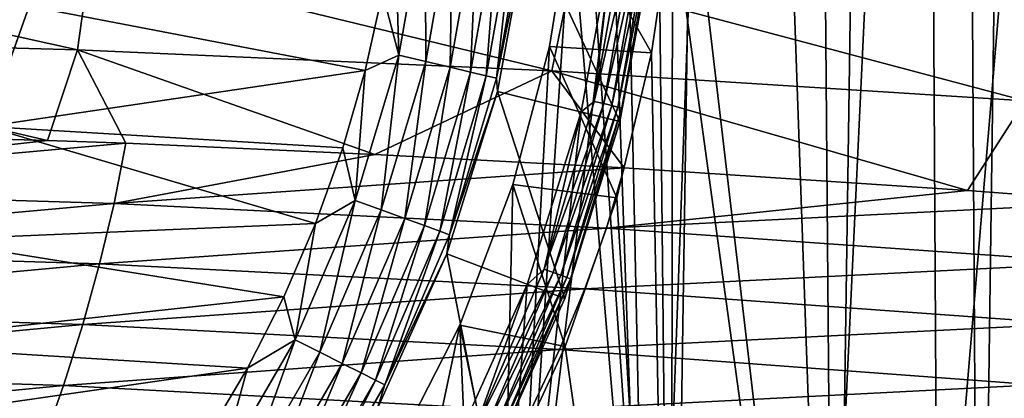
# Model space of a CAD drawing. Header units: metres. Extents: x -150 to 310, y -128 to 84.
# Tile 422 of 465: x 256.67 to 264.04, y 37.28 to 40.11. Entities that reach past the tile are written whole.
import ezdxf

# ---------------------------------------------------------------- set-up
doc = ezdxf.new("R2010")
doc.units = ezdxf.units.M
doc.layers.add('solid_26009703_SW0001_01', color=7, linetype='CONTINUOUS')

msp = doc.modelspace()

# ---------------------------------------------------------------- linework, layer by layer
at = {"layer": 'solid_26009703_SW0001_01'}
for points in [[(261.55072, 32.099998, -12.473018), (260.86496, 41.92757, -13.074885), (261.004303, 84.099998, -12.957369)], [(261.55072, 32.099998, -12.473018), (261.004303, 84.099998, -12.957369), (262.342926, 84.099998, -11.689745)], [(262.773315, 32.099998, -11.217721), (261.55072, 32.099998, -12.473018), (262.342926, 84.099998, -11.689745)], [(261.614532, 41.969818, 12.413801), (262.773315, 32.099998, 11.217721), (262.342926, 84.099998, 11.689745)], [(262.773315, 32.099998, 11.217721), (263.533142, 84.099998, 10.287792), (262.342926, 84.099998, 11.689745)], [(262.773315, 32.099998, -11.217721), (262.342926, 84.099998, -11.689745), (263.533142, 84.099998, -10.287792)], [(262.773315, 32.099998, 11.217721), (263.8573, 32.099998, 9.84706), (263.533142, 84.099998, 10.287792)], [(263.8573, 32.099998, -9.84706), (262.773315, 32.099998, -11.217721), (263.533142, 84.099998, -10.287792)], [(263.8573, 32.099998, 9.84706), (264.565948, 84.099998, 8.765393), (263.533142, 84.099998, 10.287792)], [(263.8573, 32.099998, -9.84706), (263.533142, 84.099998, -10.287792), (264.565948, 84.099998, -8.765393)], [(263.8573, 32.099998, 9.84706), (264.7966, 32.099998, 8.370223), (264.565948, 84.099998, 8.765393)], [(264.7966, 32.099998, -8.370223), (263.8573, 32.099998, -9.84706), (264.565948, 84.099998, -8.765393)], [(262.080688, 51.259975, 20), (261.402954, 32.628323, 20), (261.200012, 42.099998, 20)], [(262.080688, 51.259975, 20), (262.697601, 33.820393, 20), (261.402954, 32.628323, 20)], [(262.080688, 51.259975, 20), (263.458466, 49.970058, 20), (262.697601, 33.820393, 20)], [(263.458466, 49.970058, 20), (263.547394, 34.747684, 20), (262.697601, 33.820393, 20)], [(263.458466, 49.970058, 20), (264.703918, 48.545513, 20), (263.547394, 34.747684, 20)], [(264.703918, 48.545513, 20), (264.330536, 35.733948, 20), (263.547394, 34.747684, 20)], [(261.402954, 32.628323, 20), (261.117737, 40.746456, 20), (261.200012, 42.099998, 20)], [(261.614532, 41.969818, 12.413801), (261.558502, 40.925991, 12.466007), (262.773315, 32.099998, 11.217721)], [(261.55072, 32.099998, -12.473018), (260.800262, 40.924107, -13.128388), (260.86496, 41.92757, -13.074885)], [(259.707031, 40.965412, -9.976264), (259.509674, 39.846165, -9.976264), (259.481018, 40.901497, -10)], [(259.711578, 39.798313, -9.905623), (259.509674, 39.846165, -9.976264), (259.707031, 40.965412, -9.976264)], [(259.913116, 40.941322, -9.905623), (259.711578, 39.798313, -9.905623), (259.707031, 40.965412, -9.976264)], [(259.893646, 39.755157, -9.791473), (259.711578, 39.798313, -9.905623), (259.913116, 40.941322, -9.905623)], [(260.098969, 40.919598, -9.791473), (259.893646, 39.755157, -9.791473), (259.913116, 40.941322, -9.905623)], [(260.800262, 40.924107, -13.128388), (261.403076, 39.863228, 12.608326), (261.558502, 40.925991, 12.466007)], [(261.558502, 40.925991, 12.466007), (261.403076, 39.863228, 12.608326), (261.55072, 32.099998, 12.473018)], [(261.558502, 40.925991, 12.466007), (261.55072, 32.099998, 12.473018), (262.773315, 32.099998, 11.217721)], [(259.509674, 39.846165, -9.976264), (259.388031, 40.313061, -10), (259.481018, 40.901497, -10)], [(260.04715, 39.718777, -9.639297), (259.893646, 39.755157, -9.791473), (260.098969, 40.919598, -9.791473)], [(260.255676, 40.901283, -9.639297), (260.04715, 39.718777, -9.639297), (260.098969, 40.919598, -9.791473)], [(260.164734, 39.690918, -9.456406), (260.04715, 39.718777, -9.639297), (260.255676, 40.901283, -9.639297)], [(260.375671, 40.887257, -9.456406), (260.164734, 39.690918, -9.456406), (260.255676, 40.901283, -9.639297)], [(260.240692, 39.672916, -9.251587), (260.164734, 39.690918, -9.456406), (260.375671, 40.887257, -9.456406)], [(260.212463, 32.099998, -13.590345), (260.638367, 39.911678, -13.2599), (260.800262, 40.924107, -13.128388)], [(261.55072, 32.099998, -12.473018), (260.212463, 32.099998, -13.590345), (260.800262, 40.924107, -13.128388)], [(260.453217, 40.878197, -9.251587), (260.240692, 39.672916, -9.251587), (260.375671, 40.887257, -9.456406)], [(260.453217, 40.878197, -9.251587), (260.478943, 40.827625, -9.0349), (260.240692, 39.672916, -9.251587)], [(260.638367, 39.911678, -13.2599), (261.403076, 39.863228, 12.608326), (260.800262, 40.924107, -13.128388)], [(260.240692, 39.672916, -9.251587), (260.478943, 40.827625, -9.0349), (260.249176, 39.573803, -9.0349)], [(260.249176, 39.573803, -9.0349), (260.478943, 40.827625, -9.0349), (261.165833, 39.347912, 18)], [(260.478943, 40.827625, -9.0349), (261.416168, 40.713913, 18), (261.165833, 39.347912, 18)], [(261.117737, 40.746456, 20), (260.973663, 39.499195, 19.989779), (261.201385, 40.790745, 19.989779)], [(261.273315, 40.782337, 19.959768), (261.201385, 40.790745, 19.989779), (260.973663, 39.499195, 19.989779)], [(261.273315, 40.782337, 19.959768), (260.973663, 39.499195, 19.989779), (261.044128, 39.482494, 19.959768)], [(261.273315, 40.782337, 19.959768), (261.044128, 39.482494, 19.959768), (261.335083, 40.77512, 19.912022)], [(259.997284, 31.571125, 20), (260.874573, 39.420658, 20), (261.117737, 40.746456, 20)], [(259.997284, 31.571125, 20), (261.117737, 40.746456, 20), (261.402954, 32.628323, 20)], [(261.117737, 40.746456, 20), (260.874573, 39.420658, 20), (260.973663, 39.499195, 19.989779)], [(261.044128, 39.482494, 19.959768), (261.104614, 39.468155, 19.912022), (261.335083, 40.77512, 19.912022)], [(261.335083, 40.77512, 19.912022), (261.104614, 39.468155, 19.912022), (261.382446, 40.769585, 19.849796)], [(261.104614, 39.468155, 19.912022), (261.151031, 39.457161, 19.849796), (261.382446, 40.769585, 19.849796)], [(261.382446, 40.769585, 19.849796), (261.151031, 39.457161, 19.849796), (261.41217, 40.766109, 19.777342)], [(261.151031, 39.457161, 19.849796), (261.180145, 39.450256, 19.777342), (261.41217, 40.766109, 19.777342)], [(261.416138, 40.713829, 19.700001), (261.165833, 39.347912, 18), (261.416168, 40.713913, 18)], [(261.416138, 40.713829, 19.700001), (261.165833, 39.34787, 19.700001), (261.165833, 39.347912, 18)], [(261.180145, 39.450256, 19.777342), (261.165833, 39.34787, 19.700001), (261.416138, 40.713829, 19.700001)], [(261.41217, 40.766109, 19.777342), (261.180145, 39.450256, 19.777342), (261.416138, 40.713829, 19.700001)], [(253.599731, 40.661316, 213.065659), (253.55278, 39.981934, 215.23053), (257.104675, 39.886467, 215.318985)], [(257.198578, 40.567421, 213.139221), (253.599731, 40.661316, 213.065659), (257.104675, 39.886467, 215.318985)], [(257.198578, 40.567421, 213.139221), (257.104675, 39.886467, 215.318985), (260.654694, 39.727409, 215.466431)], [(260.795563, 40.410988, 213.261826), (257.198578, 40.567421, 213.139221), (260.654694, 39.727409, 215.466431)], [(260.795563, 40.410988, 213.261826), (260.654694, 39.727409, 215.466431), (264.201965, 39.504864, 215.672867)], [(264.389801, 40.192123, 213.433502), (260.795563, 40.410988, 213.261826), (264.201965, 39.504864, 215.672867)], [(256.74057, 40.2127, -10), (259.388031, 40.313061, -10), (259.257782, 39.730389, -10)], [(259.509674, 39.846165, -9.976264), (259.257782, 39.730389, -10), (259.388031, 40.313061, -10)], [(243.259491, 40.212437, -116.191002), (256.740509, 40.212437, -116.191002), (256.419708, 39.309795, -116.191002)], [(256.419708, 39.309795, -116.191002), (256.740509, 40.212437, -116.191002), (256.419861, 39.310112, -10)], [(256.419861, 39.310112, -10), (256.74057, 40.2127, -10), (259.257782, 39.730389, -10)], [(256.740509, 40.212437, -116.191002), (256.74057, 40.2127, -10), (256.419861, 39.310112, -10)], [(253.55278, 39.981934, 215.23053), (253.729324, 39.295811, 217.371994), (256.877686, 39.207684, 217.465836)], [(257.104675, 39.886467, 215.318985), (253.55278, 39.981934, 215.23053), (256.877686, 39.207684, 217.465836)], [(260.212463, 32.099998, -13.590345), (260.362854, 38.87582, -13.476315), (260.638367, 39.911678, -13.2599)], [(260.362854, 38.87582, -13.476315), (261.143829, 38.776711, 12.838025), (260.638367, 39.911678, -13.2599)], [(260.638367, 39.911678, -13.2599), (261.143829, 38.776711, 12.838025), (261.403076, 39.863228, 12.608326)], [(257.104675, 39.886467, 215.318985), (256.877686, 39.207684, 217.465836), (257.466064, 39.185406, 217.489548)], [(257.104675, 39.886467, 215.318985), (257.466064, 39.185406, 217.489548), (259.331177, 39.102699, 217.577637)], [(260.654694, 39.727409, 215.466431), (257.104675, 39.886467, 215.318985), (259.331177, 39.102699, 217.577637)], [(259.509674, 39.846165, -9.976264), (259.183716, 38.757397, -9.976264), (259.257782, 39.730389, -10)], [(259.378693, 38.686428, -9.905623), (259.183716, 38.757397, -9.976264), (259.509674, 39.846165, -9.976264)], [(259.711578, 39.798313, -9.905623), (259.378693, 38.686428, -9.905623), (259.509674, 39.846165, -9.976264)], [(261.403076, 39.863228, 12.608326), (261.143829, 38.776711, 12.838025), (261.55072, 32.099998, 12.473018)], [(259.554535, 38.622429, -9.791473), (259.378693, 38.686428, -9.905623), (259.711578, 39.798313, -9.905623)], [(259.893646, 39.755157, -9.791473), (259.554535, 38.622429, -9.791473), (259.711578, 39.798313, -9.905623)], [(259.702789, 38.568474, -9.639297), (259.554535, 38.622429, -9.791473), (259.893646, 39.755157, -9.791473)], [(260.04715, 39.718777, -9.639297), (259.702789, 38.568474, -9.639297), (259.893646, 39.755157, -9.791473)], [(256.419861, 39.310112, -10), (259.257782, 39.730389, -10), (259.089935, 39.152184, -10)], [(259.183716, 38.757397, -9.976264), (259.089935, 39.152184, -10), (259.257782, 39.730389, -10)], [(260.654694, 39.727409, 215.466431), (259.331177, 39.102699, 217.577637), (261.197235, 39.001549, 217.68541)], [(259.816315, 38.527153, -9.456406), (259.702789, 38.568474, -9.639297), (260.04715, 39.718777, -9.639297)], [(260.164734, 39.690918, -9.456406), (259.816315, 38.527153, -9.456406), (260.04715, 39.718777, -9.639297)], [(259.889679, 38.500454, -9.251587), (259.816315, 38.527153, -9.456406), (260.164734, 39.690918, -9.456406)], [(260.240692, 39.672916, -9.251587), (259.889679, 38.500454, -9.251587), (260.164734, 39.690918, -9.456406)], [(260.240692, 39.672916, -9.251587), (260.249176, 39.573803, -9.0349), (259.889679, 38.500454, -9.251587)], [(260.654694, 39.727409, 215.466431), (261.197235, 39.001549, 217.68541), (263.77005, 38.831875, 217.866272)], [(264.201965, 39.504864, 215.672867), (260.654694, 39.727409, 215.466431), (263.77005, 38.831875, 217.866272)], [(259.869965, 38.356819, -9.0349), (260.249176, 39.573803, -9.0349), (260.752655, 38.021931, 18)], [(259.889679, 38.500454, -9.251587), (260.249176, 39.573803, -9.0349), (259.869965, 38.356819, -9.0349)], [(260.249176, 39.573803, -9.0349), (261.165833, 39.347912, 18), (260.752655, 38.021931, 18)], [(260.874573, 39.420658, 20), (260.597534, 38.242817, 19.989779), (260.973663, 39.499195, 19.989779)], [(261.044128, 39.482494, 19.959768), (260.973663, 39.499195, 19.989779), (260.597534, 38.242817, 19.989779)], [(261.044128, 39.482494, 19.959768), (260.597534, 38.242817, 19.989779), (260.665588, 38.218048, 19.959768)], [(261.044128, 39.482494, 19.959768), (260.665588, 38.218048, 19.959768), (261.104614, 39.468155, 19.912022)], [(260.665588, 38.218048, 19.959768), (260.723999, 38.196781, 19.912022), (261.104614, 39.468155, 19.912022)], [(261.104614, 39.468155, 19.912022), (260.723999, 38.196781, 19.912022), (261.151031, 39.457161, 19.849796)], [(260.723999, 38.196781, 19.912022), (260.768799, 38.180473, 19.849796), (261.151031, 39.457161, 19.849796)], [(261.151031, 39.457161, 19.849796), (260.768799, 38.180473, 19.849796), (261.180145, 39.450256, 19.777342)], [(264.201965, 39.504864, 215.672867), (263.77005, 38.831875, 217.866272), (264.926575, 38.744183, 217.959778)], [(259.997284, 31.571125, 20), (260.472046, 38.128052, 20), (260.874573, 39.420658, 20)], [(260.874573, 39.420658, 20), (260.472046, 38.128052, 20), (260.597534, 38.242817, 19.989779)], [(260.768799, 38.180473, 19.849796), (260.796936, 38.170238, 19.777342), (261.180145, 39.450256, 19.777342)], [(261.180145, 39.450256, 19.777342), (260.796936, 38.170238, 19.777342), (261.165833, 39.34787, 19.700001)], [(255.98082, 38.463482, -10), (256.419861, 39.310112, -10), (258.886475, 38.585232, -10)], [(256.419861, 39.310112, -10), (259.089935, 39.152184, -10), (258.886475, 38.585232, -10)], [(260.752686, 38.022045, 19.700001), (260.752655, 38.021931, 18), (261.165833, 39.347912, 18)], [(261.165833, 39.34787, 19.700001), (260.752686, 38.022045, 19.700001), (261.165833, 39.347912, 18)], [(260.796936, 38.170238, 19.777342), (260.752686, 38.022045, 19.700001), (261.165833, 39.34787, 19.700001)], [(256.877686, 39.207684, 217.465836), (253.729324, 39.295811, 217.371994), (253.687347, 38.846291, 218.766724)], [(257.466064, 39.185406, 217.489548), (256.877686, 39.207684, 217.465836), (253.687347, 38.846291, 218.766724)], [(257.377319, 38.734947, 218.895004), (257.466064, 39.185406, 217.489548), (253.687347, 38.846291, 218.766724)], [(259.331177, 39.102699, 217.577637), (257.466064, 39.185406, 217.489548), (257.377319, 38.734947, 218.895004)], [(261.197235, 39.001549, 217.68541), (259.331177, 39.102699, 217.577637), (257.377319, 38.734947, 218.895004)], [(259.183716, 38.757397, -9.976264), (258.886475, 38.585232, -10), (259.089935, 39.152184, -10)], [(261.065063, 38.549389, 219.108856), (261.197235, 39.001549, 217.68541), (257.377319, 38.734947, 218.895004)], [(263.77005, 38.831875, 217.866272), (261.197235, 39.001549, 217.68541), (261.065063, 38.549389, 219.108856)], [(259.967041, 37.823978, -13.77164), (260.756378, 37.663212, 13.164364), (260.362854, 38.87582, -13.476315)], [(260.212463, 32.099998, -13.590345), (259.967041, 37.823978, -13.77164), (260.362854, 38.87582, -13.476315)], [(260.362854, 38.87582, -13.476315), (260.756378, 37.663212, 13.164364), (261.143829, 38.776711, 12.838025)], [(257.377319, 38.734947, 218.895004), (253.687347, 38.846291, 218.766724), (253.633209, 38.394733, 220.158386)], [(264.926575, 38.744183, 217.959778), (263.77005, 38.831875, 217.866272), (261.065063, 38.549389, 219.108856)], [(257.268982, 38.282597, 220.29686), (257.377319, 38.734947, 218.895004), (253.633209, 38.394733, 220.158386)], [(261.065063, 38.549389, 219.108856), (257.377319, 38.734947, 218.895004), (257.268982, 38.282597, 220.29686)], [(259.183716, 38.757397, -9.976264), (258.733582, 37.713833, -9.976264), (258.886475, 38.585232, -10)], [(258.919006, 37.620708, -9.905623), (258.733582, 37.713833, -9.976264), (259.183716, 38.757397, -9.976264)], [(259.378693, 38.686428, -9.905623), (258.919006, 37.620708, -9.905623), (259.183716, 38.757397, -9.976264)], [(261.143829, 38.776711, 12.838025), (260.756378, 37.663212, 13.164364), (261.55072, 32.099998, 12.473018)], [(264.749451, 38.289738, 219.408325), (264.926575, 38.744183, 217.959778), (261.065063, 38.549389, 219.108856)], [(259.086212, 37.536728, -9.791473), (258.919006, 37.620708, -9.905623), (259.378693, 38.686428, -9.905623)], [(259.554535, 38.622429, -9.791473), (259.086212, 37.536728, -9.791473), (259.378693, 38.686428, -9.905623)], [(255.98082, 38.463482, -10), (258.886475, 38.585232, -10), (258.649292, 38.035992, -10)], [(258.733582, 37.713833, -9.976264), (258.649292, 38.035992, -10), (258.886475, 38.585232, -10)], [(259.227203, 37.465927, -9.639297), (259.086212, 37.536728, -9.791473), (259.554535, 38.622429, -9.791473)], [(259.702789, 38.568474, -9.639297), (259.227203, 37.465927, -9.639297), (259.554535, 38.622429, -9.791473)], [(259.335144, 37.411709, -9.456406), (259.227203, 37.465927, -9.639297), (259.702789, 38.568474, -9.639297)], [(259.816315, 38.527153, -9.456406), (259.335144, 37.411709, -9.456406), (259.702789, 38.568474, -9.639297)], [(260.902557, 38.095707, 220.52771), (261.065063, 38.549389, 219.108856), (257.268982, 38.282597, 220.29686)], [(259.404907, 37.376675, -9.251587), (259.335144, 37.411709, -9.456406), (259.816315, 38.527153, -9.456406)], [(259.889679, 38.500454, -9.251587), (259.404907, 37.376675, -9.251587), (259.816315, 38.527153, -9.456406)], [(259.889679, 38.500454, -9.251587), (259.869965, 38.356819, -9.0349), (259.404907, 37.376675, -9.251587)], [(264.749451, 38.289738, 219.408325), (261.065063, 38.549389, 219.108856), (260.902557, 38.095707, 220.52771)], [(255.430283, 37.682781, -10), (255.98082, 38.463482, -10), (258.649292, 38.035992, -10)], [(257.268982, 38.282597, 220.29686), (253.633209, 38.394733, 220.158386), (253.569962, 37.940746, 221.547058)], [(259.346802, 37.19442, -9.0349), (259.869965, 38.356819, -9.0349), (260.182739, 36.755657, 18)], [(259.404907, 37.376675, -9.251587), (259.869965, 38.356819, -9.0349), (259.346802, 37.19442, -9.0349)], [(259.869965, 38.356819, -9.0349), (260.752655, 38.021931, 18), (260.182739, 36.755657, 18)], [(257.142456, 37.828007, 221.695099), (257.268982, 38.282597, 220.29686), (253.569962, 37.940746, 221.547058)], [(260.902557, 38.095707, 220.52771), (257.268982, 38.282597, 220.29686), (257.142456, 37.828007, 221.695099)], [(264.532776, 37.834187, 220.850983), (264.749451, 38.289738, 219.408325), (260.902557, 38.095707, 220.52771)], [(260.472046, 38.128052, 20), (260.078064, 37.038601, 19.989779), (260.597534, 38.242817, 19.989779)], [(260.665588, 38.218048, 19.959768), (260.597534, 38.242817, 19.989779), (260.078064, 37.038601, 19.989779)], [(260.665588, 38.218048, 19.959768), (260.078064, 37.038601, 19.989779), (260.142792, 37.0061, 19.959768)], [(260.665588, 38.218048, 19.959768), (260.142792, 37.0061, 19.959768), (260.723999, 38.196781, 19.912022)], [(260.472046, 38.128052, 20), (259.916565, 36.894657, 20), (260.078064, 37.038601, 19.989779)], [(259.997284, 31.571125, 20), (259.916565, 36.894657, 20), (260.472046, 38.128052, 20)], [(260.142792, 37.0061, 19.959768), (260.198364, 36.978195, 19.912022), (260.723999, 38.196781, 19.912022)], [(260.723999, 38.196781, 19.912022), (260.198364, 36.978195, 19.912022), (260.768799, 38.180473, 19.849796)], [(260.198364, 36.978195, 19.912022), (260.240967, 36.956795, 19.849796), (260.768799, 38.180473, 19.849796)], [(260.768799, 38.180473, 19.849796), (260.240967, 36.956795, 19.849796), (260.796936, 38.170238, 19.777342)], [(260.240967, 36.956795, 19.849796), (260.2677, 36.943359, 19.777342), (260.796936, 38.170238, 19.777342)], [(260.796936, 38.170238, 19.777342), (260.2677, 36.943359, 19.777342), (260.752686, 38.022045, 19.700001)], [(260.712738, 37.64011, 221.941879), (260.902557, 38.095707, 220.52771), (257.142456, 37.828007, 221.695099)], [(264.532776, 37.834187, 220.850983), (260.902557, 38.095707, 220.52771), (260.712738, 37.64011, 221.941879)], [(255.430283, 37.682781, -10), (258.649292, 38.035992, -10), (258.376434, 37.500546, -10)], [(258.733582, 37.713833, -9.976264), (258.376434, 37.500546, -10), (258.649292, 38.035992, -10)], [(260.752686, 38.022045, 19.700001), (260.182739, 36.755684, 19.700001), (260.752655, 38.021931, 18)], [(260.2677, 36.943359, 19.777342), (260.182739, 36.755684, 19.700001), (260.752686, 38.022045, 19.700001)], [(260.182739, 36.755684, 19.700001), (260.182739, 36.755657, 18), (260.752655, 38.021931, 18)], [(257.142456, 37.828007, 221.695099), (253.569962, 37.940746, 221.547058), (253.497925, 37.483974, 222.9328)], [(264.279724, 37.377167, 222.287445), (264.532776, 37.834187, 220.850983), (260.712738, 37.64011, 221.941879)], [(256.998322, 37.370857, 223.089645), (257.142456, 37.828007, 221.695099), (253.497925, 37.483974, 222.9328)], [(260.712738, 37.64011, 221.941879), (257.142456, 37.828007, 221.695099), (256.998322, 37.370857, 223.089645)], [(258.757568, 32.099998, -14.570685), (259.434387, 36.781345, -14.141871), (259.967041, 37.823978, -13.77164)], [(260.212463, 32.099998, -13.590345), (258.757568, 32.099998, -14.570685), (259.967041, 37.823978, -13.77164)], [(259.434387, 36.781345, -14.141871), (260.233429, 36.533176, 13.574856), (259.967041, 37.823978, -13.77164)], [(259.967041, 37.823978, -13.77164), (260.233429, 36.533176, 13.574856), (260.756378, 37.663212, 13.164364)], [(254.776978, 36.983772, -10), (255.430283, 37.682781, -10), (258.376434, 37.500546, -10)], [(258.733582, 37.713833, -9.976264), (258.165314, 36.729584, -9.976264), (258.376434, 37.500546, -10)], [(258.338684, 36.615562, -9.905623), (258.165314, 36.729584, -9.976264), (258.733582, 37.713833, -9.976264)], [(258.919006, 37.620708, -9.905623), (258.338684, 36.615562, -9.905623), (258.733582, 37.713833, -9.976264)], [(260.496521, 37.18232, 223.35112), (260.712738, 37.64011, 221.941879), (256.998322, 37.370857, 223.089645)], [(258.495026, 36.512741, -9.791473), (258.338684, 36.615562, -9.905623), (258.919006, 37.620708, -9.905623)], [(259.086212, 37.536728, -9.791473), (258.495026, 36.512741, -9.791473), (258.919006, 37.620708, -9.905623)], [(260.756378, 37.663212, 13.164364), (260.233429, 36.533176, 13.574856), (261.55072, 32.099998, 12.473018)], [(264.279724, 37.377167, 222.287445), (260.712738, 37.64011, 221.941879), (260.496521, 37.18232, 223.35112)], [(258.626831, 36.426052, -9.639297), (258.495026, 36.512741, -9.791473), (259.086212, 37.536728, -9.791473)], [(259.227203, 37.465927, -9.639297), (258.626831, 36.426052, -9.639297), (259.086212, 37.536728, -9.791473)], [(256.998322, 37.370857, 223.089645), (253.497925, 37.483974, 222.9328), (253.417389, 37.024075, 224.315628)], [(254.776978, 36.983772, -10), (258.376434, 37.500546, -10), (258.070007, 36.981766, -10)], [(258.165314, 36.729584, -9.976264), (258.070007, 36.981766, -10), (258.376434, 37.500546, -10)], [(258.727753, 36.359665, -9.456406), (258.626831, 36.426052, -9.639297), (259.227203, 37.465927, -9.639297)], [(259.335144, 37.411709, -9.456406), (258.727753, 36.359665, -9.456406), (259.227203, 37.465927, -9.639297)], [(258.792969, 36.316769, -9.251587), (258.727753, 36.359665, -9.456406), (259.335144, 37.411709, -9.456406)], [(259.404907, 37.376675, -9.251587), (258.792969, 36.316769, -9.251587), (259.335144, 37.411709, -9.456406)], [(256.837189, 36.910828, 224.480423), (256.998322, 37.370857, 223.089645), (253.417389, 37.024075, 224.315628)], [(260.496521, 37.18232, 223.35112), (256.998322, 37.370857, 223.089645), (256.837189, 36.910828, 224.480423)], [(259.404907, 37.376675, -9.251587), (259.346802, 37.19442, -9.0349), (258.792969, 36.316769, -9.251587)], [(263.991486, 36.91848, 223.717239), (264.279724, 37.377167, 222.287445), (260.496521, 37.18232, 223.35112)], [(267.842285, 37.039299, 222.731812), (264.279724, 37.377167, 222.287445), (263.991486, 36.91848, 223.717239)]]:
    msp.add_3dface(points, dxfattribs=at)

doc.saveas('drawing.dxf')
